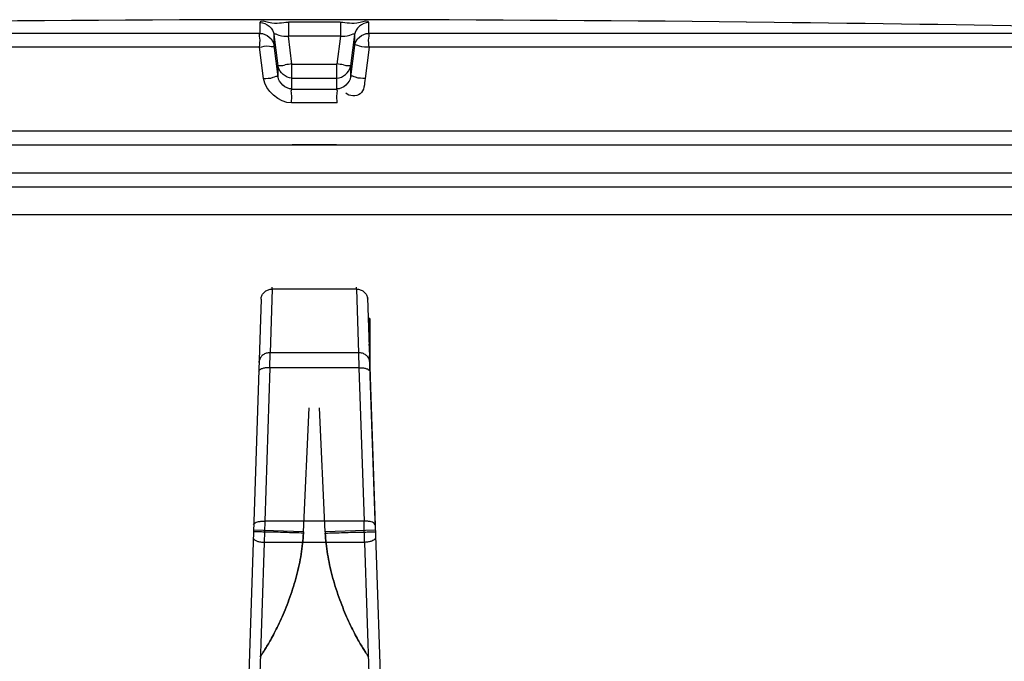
# Model space of a CAD drawing. Header units: millimetres. Extents: x 0 to 297, y 0 to 210.
# Tile 398 of 401: x 240.98 to 242.75, y 159.94 to 161.09. Entities that reach past the tile are written whole.
import ezdxf

# ---------------------------------------------------------------- set-up
doc = ezdxf.new("R2010")
doc.units = ezdxf.units.MM
doc.header["$LTSCALE"] = 16.335
doc.layers.get('0').update_dxf_attribs({"linetype": 'CONTINUOUS'})
doc.layers.add('001-M31079-X02', color=7, linetype='CONTINUOUS')
doc.layers.add('01_GLOBAL', color=7, linetype='CONTINUOUS')

msp = doc.modelspace()

# ---------------------------------------------------------------- linework, layer by layer
at = {"color": 9, "linetype": 'Continuous'}
for p, q in [((241.4098, 161.0671), (241.4098, 161.0867)), ((241.4098, 161.0772), (241.4098, 161.0778)), ((241.4098, 161.0752), (241.4098, 161.0759)), ((241.4602, 161.0873), (241.4602, 161.062)), ((241.5536, 161.0873), (241.5536, 161.062)), ((241.604, 161.0867), (241.604, 161.0671)), ((241.604, 161.0804), (241.604, 161.0799)), ((241.4098, 161.0671), (239.6338, 161.0671)), ((241.4098, 161.0692), (241.4098, 161.0702)), ((241.4347, 161.0452), (241.4347, 161.0648)), ((241.4417, 161.0086), (241.4347, 161.0648)), ((241.4665, 161.012), (241.4602, 161.062)), ((241.5536, 161.062), (241.5473, 161.012)), ((241.5792, 161.0648), (241.5721, 161.0086)), ((241.5792, 161.0648), (241.5792, 161.0452)), ((243.38, 161.0671), (241.604, 161.0671)), ((241.4086, 161.0421), (239.6095, 161.0421)), ((241.4157, 160.9859), (241.4086, 161.0421)), ((241.4417, 160.989), (241.4347, 161.0452)), ((241.5792, 161.0452), (241.5721, 160.989)), ((241.6053, 161.0421), (241.5982, 160.9859)), ((243.4044, 161.0421), (241.6053, 161.0421)), ((241.4417, 160.989), (241.4417, 161.0086)), ((241.4419, 161.0071), (241.4417, 161.0086)), ((241.4665, 160.9671), (241.4665, 161.012)), ((241.4665, 161.012), (241.5473, 161.012)), ((241.5473, 160.9671), (241.5473, 161.012)), ((241.5719, 161.007), (241.5721, 161.0086)), ((241.5721, 161.0086), (241.5721, 160.989)), ((241.4665, 160.9867), (241.4662, 160.9867)), ((241.4665, 160.9867), (241.5473, 160.9867)), ((241.5473, 160.9867), (241.5476, 160.9867)), ((241.5479, 160.9421), (241.4659, 160.9421)), ((243.4069, 160.8915), (239.6069, 160.8915)), ((241.4669, 160.8675), (241.5469, 160.8675))]:
    msp.add_line(p, q, dxfattribs=at)
at = {"color": 7, "linetype": 'Continuous'}
for p, q in [((242.2833, 161.0873), (242.283, 161.0873)), ((242.333, 161.0867), (242.2832, 161.0873)), ((239.6069, 160.8665), (243.4069, 160.8665)), ((239.6069, 160.8165), (243.4069, 160.8165)), ((239.6319, 160.7915), (243.3819, 160.7915))]:
    msp.add_line(p, q, dxfattribs=at)
at = {"color": 9, "linetype": 'Continuous'}
for points in [[(241.4098, 161.0789), (241.4098, 161.0799), (241.4098, 161.0804), (241.4098, 161.0809), (241.4098, 161.0813), (241.4098, 161.0818), (241.4098, 161.0822), (241.4098, 161.0826), (241.4098, 161.083), (241.4098, 161.0835), (241.4098, 161.0839), (241.4098, 161.0843), (241.4098, 161.0847), (241.4098, 161.0851), (241.4098, 161.0855), (241.4097, 161.0859), (241.4097, 161.0863), (241.4098, 161.0867)], [(241.604, 161.0867), (241.6041, 161.0863), (241.6041, 161.0859), (241.604, 161.0855), (241.604, 161.0851), (241.604, 161.0847), (241.604, 161.0843), (241.604, 161.0839), (241.604, 161.0834), (241.604, 161.083), (241.604, 161.0826), (241.604, 161.0822), (241.604, 161.0818), (241.604, 161.0813), (241.604, 161.0809)]]:
    msp.add_lwpolyline(points, dxfattribs=at)
at = {"color": 7, "linetype": 'Continuous'}
for radius, start, end in [(72.2125, 89.384203, 90.615797), (72.2124, 88.513625, 89.344519)]:
    msp.add_arc((241.5069, 88.879), radius, start, end, dxfattribs=at)
at = {"color": 9, "linetype": 'Continuous'}
for centre, radius, start, end in [((241.4965, 128.97), 32.1173, 89.89819, 90.06481), ((241.4965, 128.9623), 32.0998, 89.89817, 90.06482), ((241.676, 159.3376), 1.6875, 97.1333, 97.5418), ((241.3378, 159.3376), 1.6875, 82.4582, 82.8667), ((241.5159, 192.9727), 32.0057, 269.91166, 270.0563)]:
    msp.add_arc(centre, radius, start, end, dxfattribs=at)
for points, knots in [([(241.4098, 161.0867), (241.4098, 161.0916), (241.4375, 161.0816), (241.4484, 161.0873), (241.4602, 161.0873)], [0, 0, 0, 0, 0.294702, 1, 1, 1, 1]), ([(241.5536, 161.0873), (241.5655, 161.0873), (241.5764, 161.0816), (241.604, 161.0916), (241.604, 161.0867)], [0, 0, 0, 0, 0.705298, 1, 1, 1, 1]), ([(241.4086, 161.0421), (241.4086, 161.0477), (241.4107, 161.0546), (241.4073, 161.0659), (241.4098, 161.0671)], [0, 0, 0, 0, 0.668871, 1, 1, 1, 1]), ([(241.4347, 161.0648), (241.4346, 161.0676), (241.4489, 161.0606), (241.4545, 161.0627), (241.4602, 161.062)], [0, 0, 0, 0, 0.325388, 1, 1, 1, 1]), ([(241.5536, 161.062), (241.5593, 161.0627), (241.565, 161.0606), (241.5792, 161.0676), (241.5792, 161.0648)], [0, 0, 0, 0, 0.674612, 1, 1, 1, 1]), ([(241.6053, 161.0421), (241.6053, 161.0477), (241.6031, 161.0546), (241.6065, 161.0659), (241.604, 161.0671)], [0, 0, 0, 0, 0.66887, 1, 1, 1, 1]), ([(241.4086, 161.0421), (241.4144, 161.0431), (241.4201, 161.0465), (241.4348, 161.0423), (241.4347, 161.0452)], [0, 0, 0, 0, 0.671207, 1, 1, 1, 1]), ([(241.6053, 161.0421), (241.5994, 161.0429), (241.592, 161.0412), (241.5808, 161.0476), (241.5792, 161.0452)], [0, 0, 0, 0, 0.671343, 1, 1, 1, 1]), ([(241.4417, 161.0086), (241.4417, 161.0099), (241.4487, 161.0082), (241.4515, 161.0101), (241.4545, 161.0105)], [0, 0, 0, 0, 0.290796, 1, 1, 1, 1]), ([(241.5593, 161.0105), (241.5623, 161.0101), (241.5651, 161.0082), (241.5721, 161.0099), (241.5721, 161.0086)], [0, 0, 0, 0, 0.709204, 1, 1, 1, 1]), ([(241.4157, 160.9859), (241.4215, 160.9866), (241.4289, 160.985), (241.44, 160.9914), (241.4417, 160.989)], [0, 0, 0, 0, 0.671679, 1, 1, 1, 1]), ([(241.5982, 160.9859), (241.5969, 160.9763), (241.5965, 160.9527), (241.5697, 160.9539), (241.5632, 160.9596)], [0, 0, 0, 0, 0.529156, 1, 1, 1, 1]), ([(241.5982, 160.9859), (241.5923, 160.9866), (241.5849, 160.985), (241.5738, 160.9914), (241.5721, 160.989)], [0, 0, 0, 0, 0.671679, 1, 1, 1, 1]), ([(241.4659, 160.9421), (241.4659, 160.9476), (241.4676, 160.9553), (241.4647, 160.9649), (241.4665, 160.9671)], [0, 0, 0, 0, 0.669786, 1, 1, 1, 1]), ([(241.5479, 160.9421), (241.5479, 160.9476), (241.5462, 160.9553), (241.5491, 160.9649), (241.5473, 160.9671)], [0, 0, 0, 0, 0.669786, 1, 1, 1, 1])]:
    msp.add_open_spline(points, degree=3, knots=knots, dxfattribs=at)
for points in [[(241.4098, 161.0867), (241.4208, 161.0867), (241.4333, 161.0757), (241.4347, 161.0648)], [(241.604, 161.0867), (241.593, 161.0867), (241.5805, 161.0757), (241.5792, 161.0648)], [(241.4098, 161.0671), (241.4208, 161.0671), (241.4333, 161.0562), (241.4347, 161.0452)], [(241.5792, 161.0452), (241.5805, 161.0562), (241.593, 161.0671), (241.604, 161.0671)], [(241.4659, 160.9421), (241.4437, 160.9421), (241.4185, 160.9639), (241.4157, 160.9859)], [(241.4665, 160.9671), (241.4554, 160.9671), (241.443, 160.9781), (241.4417, 160.989)], [(241.5721, 160.989), (241.5708, 160.9781), (241.5584, 160.9671), (241.5473, 160.9671)]]:
    msp.add_open_spline(points, degree=3, dxfattribs=at)
at = {"color": 7, "linetype": 'Continuous'}
for points, knots in [([(241.4662, 160.9867), (241.4607, 160.9868), (241.45, 160.992), (241.4431, 161.0016), (241.4419, 161.0071)], [0, 0, 0, 0, 0.497412, 1, 1, 1, 1]), ([(241.5476, 160.9867), (241.5531, 160.9868), (241.5638, 160.992), (241.5707, 161.0016), (241.5719, 161.007)], [0, 0, 0, 0, 0.497275, 1, 1, 1, 1])]:
    msp.add_open_spline(points, degree=3, knots=knots, dxfattribs=at)
at = {"layer": '001-M31079-X02', "color": 9, "linetype": 'Continuous'}
for p, q in [((241.4311, 160.6073), (241.4273, 160.4932)), ((241.4311, 160.6073), (241.4311, 160.6107)), ((241.4311, 160.6073), (241.4311, 160.6107)), ((241.5828, 160.6073), (241.4311, 160.6073)), ((241.5828, 160.6073), (241.5827, 160.6107)), ((241.5828, 160.6073), (241.5827, 160.6107)), ((241.5828, 160.6073), (241.5865, 160.4932)), ((241.4111, 160.5895), (241.3867, 159.8501)), ((241.4111, 160.5895), (241.4111, 160.5918)), ((241.4267, 160.4661), (241.4273, 160.4932)), ((241.5865, 160.4932), (241.4273, 160.4932)), ((241.5865, 160.4932), (241.5871, 160.4661)), ((241.4267, 160.4661), (241.4177, 160.1906)), ((241.5871, 160.4661), (241.4267, 160.4661)), ((241.5871, 160.4661), (241.5962, 160.1906)), ((241.4177, 160.1906), (241.4169, 160.1523)), ((241.5962, 160.1906), (241.4177, 160.1906)), ((241.5969, 160.1523), (241.5962, 160.1906)), ((241.4873, 160.1715), (241.3974, 160.1744)), ((241.6165, 160.1744), (241.5265, 160.1715)), ((241.4169, 160.1523), (241.4076, 159.87)), ((241.5969, 160.1523), (241.4169, 160.1523)), ((241.5969, 160.1523), (241.6062, 159.87))]:
    msp.add_line(p, q, dxfattribs=at)
at = {"layer": '001-M31079-X02', "color": 7, "linetype": 'Continuous'}
for p, q in [((241.6028, 160.5895), (241.6027, 160.5918)), ((241.6027, 160.5918), (241.6272, 159.8501)), ((241.6039, 160.5544), (241.6039, 160.5533)), ((241.604, 160.5533), (241.604, 160.5512)), ((241.6047, 160.531), (241.6047, 160.5288)), ((241.6052, 160.5131), (241.6052, 160.5151)), ((241.6053, 160.514), (241.6053, 160.5118)), ((241.6053, 160.5118), (241.6053, 160.5108)), ((241.6055, 160.5062), (241.6055, 160.5087)), ((241.6069, 160.5087), (241.6069, 160.4637)), ((241.6055, 160.5076), (241.6055, 160.5054)), ((241.6056, 160.5054), (241.6056, 160.5044)), ((241.6069, 160.4654), (241.6061, 160.488)), ((241.6062, 160.4875), (241.6062, 160.4852)), ((241.6165, 160.1744), (241.6062, 160.4866)), ((241.6165, 160.1744), (241.6062, 160.4866)), ((241.6062, 160.4846), (241.6062, 160.4857)), ((241.6063, 160.4807), (241.6063, 160.4836)), ((241.6063, 160.482), (241.6063, 160.4805)), ((241.6069, 160.4658), (241.6065, 160.4758))]:
    msp.add_line(p, q, dxfattribs=at)
at = {"layer": '001-M31079-X02', "color": 6, "linetype": 'Continuous'}
for p, q in [((241.6069, 160.5544), (241.6039, 160.5544)), ((241.6069, 160.5533), (241.604, 160.5533)), ((241.6069, 160.5512), (241.604, 160.5512)), ((241.6069, 160.5501), (241.6041, 160.5501)), ((241.6069, 160.5491), (241.6041, 160.5491)), ((241.6069, 160.548), (241.6041, 160.548)), ((241.6069, 160.5469), (241.6041, 160.5469)), ((241.6069, 160.5459), (241.6042, 160.5459)), ((241.6069, 160.5448), (241.6042, 160.5448)), ((241.6069, 160.5544), (241.6069, 160.5087)), ((241.6069, 160.5427), (241.6043, 160.5427)), ((241.6069, 160.5416), (241.6043, 160.5416)), ((241.6069, 160.5395), (241.6044, 160.5395)), ((241.6069, 160.5384), (241.6044, 160.5384)), ((241.6069, 160.5374), (241.6045, 160.5374)), ((241.6069, 160.5363), (241.6045, 160.5363)), ((241.6069, 160.5352), (241.6046, 160.5352)), ((241.6069, 160.5342), (241.6046, 160.5342)), ((241.6069, 160.5331), (241.6046, 160.5331)), ((241.6069, 160.531), (241.6047, 160.531)), ((241.6069, 160.5288), (241.6048, 160.5288)), ((241.6069, 160.5267), (241.6048, 160.5267)), ((241.6069, 160.5214), (241.605, 160.5214)), ((241.6069, 160.5171), (241.6051, 160.5171)), ((241.6069, 160.5161), (241.6052, 160.5161)), ((241.6069, 160.5151), (241.6052, 160.5151)), ((241.6069, 160.5131), (241.6052, 160.5131)), ((241.6069, 160.514), (241.6053, 160.514)), ((241.6069, 160.5124), (241.6053, 160.5124)), ((241.6069, 160.5118), (241.6053, 160.5118)), ((241.6069, 160.5108), (241.6053, 160.5108)), ((241.6069, 160.5087), (241.6054, 160.5087)), ((241.6069, 160.5078), (241.6055, 160.5078)), ((241.6069, 160.5076), (241.6055, 160.5076)), ((241.6069, 160.5062), (241.6055, 160.5062)), ((241.6069, 160.5057), (241.6055, 160.5057)), ((241.6069, 160.5054), (241.6055, 160.5054)), ((241.6069, 160.5044), (241.6056, 160.5044)), ((241.6069, 160.5041), (241.6056, 160.5041)), ((241.6069, 160.5024), (241.6056, 160.5024)), ((241.6069, 160.502), (241.6056, 160.502)), ((241.6058, 160.4988), (241.6069, 160.4988)), ((241.6069, 160.4987), (241.6058, 160.4987)), ((241.6069, 160.488), (241.6061, 160.488)), ((241.6069, 160.4875), (241.6062, 160.4875)), ((241.6069, 160.4857), (241.6062, 160.4857)), ((241.6069, 160.4852), (241.6062, 160.4852)), ((241.6062, 160.4846), (241.6069, 160.4846)), ((241.6069, 160.4838), (241.6062, 160.4838)), ((241.6069, 160.4836), (241.6063, 160.4836)), ((241.6069, 160.4824), (241.6063, 160.4824)), ((241.6069, 160.482), (241.6063, 160.482)), ((241.6069, 160.4813), (241.6063, 160.4813)), ((241.6069, 160.4807), (241.6063, 160.4807)), ((241.6069, 160.4805), (241.6064, 160.4805)), ((241.6069, 160.4801), (241.6064, 160.4801)), ((241.6069, 160.4783), (241.6064, 160.4783)), ((241.6069, 160.4758), (241.6065, 160.4758)), ((241.6069, 160.4742), (241.6066, 160.4742)), ((241.6069, 160.4713), (241.6067, 160.4713)), ((241.4873, 160.1715), (241.4976, 160.3942)), ((241.4873, 160.1715), (241.4976, 160.3942)), ((241.5265, 160.1715), (241.5162, 160.3942)), ((241.5265, 160.1715), (241.5162, 160.3942)), ((241.4873, 160.1715), (241.4872, 160.169)), ((241.5265, 160.1715), (241.5266, 160.169))]:
    msp.add_line(p, q, dxfattribs=at)
at = {"layer": '001-M31079-X02', "color": 9, "linetype": 'Continuous'}
for points, knots in [([(241.4111, 160.5895), (241.4111, 160.5906), (241.4114, 160.5927), (241.4123, 160.5957), (241.4139, 160.5986), (241.4159, 160.6011), (241.4184, 160.6033), (241.4212, 160.6051), (241.4243, 160.6064), (241.4276, 160.6072), (241.4299, 160.6073), (241.4311, 160.6073)], [0, 0, 0, 0, 0.106813, 0.214154, 0.322472, 0.4321, 0.543208, 0.655792, 0.769679, 0.884556, 1, 1, 1, 1]), ([(241.5828, 160.6073), (241.5839, 160.6073), (241.5862, 160.6072), (241.5895, 160.6064), (241.5926, 160.6051), (241.5955, 160.6033), (241.5979, 160.6011), (241.6, 160.5986), (241.6015, 160.5957), (241.6025, 160.5927), (241.6027, 160.5906), (241.6028, 160.5895)], [0, 0, 0, 0, 0.115443, 0.230318, 0.344204, 0.456787, 0.567894, 0.677521, 0.78584, 0.893181, 1, 1, 1, 1]), ([(241.4273, 160.4932), (241.4261, 160.4932), (241.4239, 160.493), (241.4206, 160.4923), (241.4174, 160.491), (241.4146, 160.4892), (241.4121, 160.487), (241.4101, 160.4844), (241.4086, 160.4816), (241.4076, 160.4785), (241.4073, 160.4764), (241.4073, 160.4754)], [0, 0, 0, 0, 0.115443, 0.230319, 0.344206, 0.456789, 0.567896, 0.677523, 0.785842, 0.893182, 1, 1, 1, 1]), ([(241.6065, 160.4754), (241.6065, 160.4764), (241.6062, 160.4785), (241.6053, 160.4815), (241.6038, 160.4843), (241.6019, 160.4868), (241.5994, 160.489), (241.5966, 160.4908), (241.5934, 160.4922), (241.5901, 160.493), (241.5877, 160.4932), (241.5865, 160.4932)], [0, 0, 0, 0, 0.106197, 0.212482, 0.316463, 0.423719, 0.533532, 0.647096, 0.762514, 0.881834, 1, 1, 1, 1]), ([(241.4267, 160.4661), (241.4256, 160.4662), (241.4234, 160.4662), (241.4201, 160.4659), (241.4162, 160.4654), (241.4115, 160.4642), (241.4068, 160.4615), (241.4068, 160.4592)], [0, 0, 0, 0, 0.154246, 0.303801, 0.441362, 0.688213, 1, 1, 1, 1]), ([(241.5871, 160.4661), (241.5882, 160.4662), (241.5905, 160.4662), (241.5937, 160.4659), (241.5977, 160.4654), (241.6024, 160.4642), (241.607, 160.4615), (241.6071, 160.4592)], [0, 0, 0, 0, 0.154246, 0.303802, 0.441362, 0.688214, 1, 1, 1, 1]), ([(241.3977, 160.1836), (241.3977, 160.1852), (241.4005, 160.1878), (241.4052, 160.1894), (241.41, 160.1903), (241.4142, 160.1906), (241.4165, 160.1906), (241.4177, 160.1906)], [0, 0, 0, 0, 0.206873, 0.423653, 0.696017, 0.845906, 1, 1, 1, 1]), ([(241.6162, 160.1836), (241.6161, 160.1852), (241.6134, 160.1878), (241.6086, 160.1894), (241.6039, 160.1903), (241.5996, 160.1906), (241.5973, 160.1906), (241.5962, 160.1906)], [0, 0, 0, 0, 0.206868, 0.423647, 0.696014, 0.845904, 1, 1, 1, 1]), ([(241.3969, 160.1607), (241.3969, 160.1591), (241.3995, 160.1563), (241.4033, 160.1547), (241.4069, 160.1536), (241.4101, 160.153), (241.4134, 160.1525), (241.4157, 160.1524), (241.4169, 160.1523)], [0, 0, 0, 0, 0.206426, 0.423878, 0.554849, 0.696917, 0.846588, 1, 1, 1, 1]), ([(241.4872, 160.169), (241.4817, 160.1692), (241.4706, 160.1695), (241.4542, 160.17), (241.4384, 160.1705), (241.4262, 160.1708), (241.4175, 160.1709), (241.4121, 160.171), (241.4075, 160.1711), (241.4038, 160.1712), (241.401, 160.1711), (241.3989, 160.1712), (241.398, 160.171), (241.3973, 160.1711), (241.3972, 160.171)], [0, 0, 0, 0, 0.182962, 0.369774, 0.549122, 0.708795, 0.777781, 0.838136, 0.889087, 0.930292, 0.96162, 0.983338, 0.995881, 1, 1, 1, 1]), ([(241.4872, 160.169), (241.4869, 160.1628), (241.4859, 160.1502), (241.4834, 160.1311), (241.4797, 160.1117), (241.475, 160.0922), (241.4694, 160.0728), (241.4631, 160.0539), (241.4563, 160.0359), (241.4492, 160.019), (241.4421, 160.0035), (241.4352, 159.9898), (241.4289, 159.978), (241.4232, 159.9681), (241.4185, 159.9603), (241.4144, 159.954), (241.4121, 159.9505), (241.4079, 159.9447), (241.4121, 159.9505), (241.4144, 159.954), (241.4185, 159.9603), (241.4232, 159.9681), (241.4289, 159.978), (241.4352, 159.9898), (241.4421, 160.0035), (241.4492, 160.019), (241.4563, 160.0359), (241.4631, 160.0539), (241.4694, 160.0728), (241.475, 160.0922), (241.4797, 160.1117), (241.4834, 160.1311), (241.4859, 160.1502), (241.4869, 160.1628), (241.4872, 160.169)], [0, 0, 0, 0, 0.039145, 0.079484, 0.120991, 0.163256, 0.205693, 0.247699, 0.28847, 0.327162, 0.362992, 0.395285, 0.423532, 0.447407, 0.466755, 0.481565, 0.491931, 0.5, 0.508069, 0.518435, 0.533245, 0.552594, 0.576468, 0.604715, 0.637009, 0.672839, 0.711531, 0.752301, 0.794308, 0.836745, 0.87901, 0.920517, 0.960855, 1, 1, 1, 1]), ([(241.4872, 160.169), (241.4869, 160.1628), (241.4859, 160.1502), (241.4834, 160.1311), (241.4797, 160.1117), (241.475, 160.0922), (241.4694, 160.0728), (241.4631, 160.0539), (241.4563, 160.0359), (241.4492, 160.019), (241.4421, 160.0035), (241.4352, 159.9898), (241.4289, 159.978), (241.4232, 159.9681), (241.4185, 159.9603), (241.4144, 159.954), (241.4121, 159.9505), (241.4079, 159.9447), (241.4121, 159.9505), (241.4144, 159.954), (241.4185, 159.9603), (241.4232, 159.9681), (241.4289, 159.978), (241.4352, 159.9898), (241.4421, 160.0035), (241.4492, 160.019), (241.4563, 160.0359), (241.4631, 160.0539), (241.4694, 160.0728), (241.475, 160.0922), (241.4797, 160.1117), (241.4834, 160.1311), (241.4859, 160.1502), (241.4869, 160.1628), (241.4872, 160.169)], [0, 0, 0, 0, 0.039145, 0.079484, 0.120991, 0.163256, 0.205693, 0.247699, 0.28847, 0.327162, 0.362992, 0.395285, 0.423532, 0.447407, 0.466755, 0.481565, 0.491931, 0.5, 0.508069, 0.518435, 0.533245, 0.552594, 0.576468, 0.604715, 0.637009, 0.672839, 0.711531, 0.752301, 0.794308, 0.836745, 0.87901, 0.920517, 0.960855, 1, 1, 1, 1]), ([(241.5266, 160.169), (241.5321, 160.1692), (241.5432, 160.1695), (241.5597, 160.17), (241.5754, 160.1705), (241.5877, 160.1708), (241.5963, 160.1709), (241.6017, 160.171), (241.6063, 160.1711), (241.61, 160.1712), (241.6128, 160.1711), (241.6149, 160.1712), (241.6158, 160.171), (241.6166, 160.1711), (241.6166, 160.171)], [0, 0, 0, 0, 0.182962, 0.369774, 0.549122, 0.708795, 0.777781, 0.838136, 0.889087, 0.930292, 0.96162, 0.983338, 0.995881, 1, 1, 1, 1]), ([(241.5266, 160.169), (241.5269, 160.1628), (241.5279, 160.1502), (241.5305, 160.1311), (241.5341, 160.1117), (241.5388, 160.0922), (241.5444, 160.0728), (241.5507, 160.0539), (241.5576, 160.0359), (241.5647, 160.019), (241.5718, 160.0035), (241.5786, 159.9898), (241.5849, 159.978), (241.5906, 159.9681), (241.5953, 159.9603), (241.5994, 159.954), (241.6017, 159.9505), (241.6059, 159.9447), (241.6017, 159.9505), (241.5994, 159.954), (241.5953, 159.9603), (241.5906, 159.9681), (241.5849, 159.978), (241.5786, 159.9898), (241.5718, 160.0035), (241.5647, 160.019), (241.5576, 160.0359), (241.5507, 160.0539), (241.5444, 160.0728), (241.5388, 160.0922), (241.5341, 160.1117), (241.5305, 160.1311), (241.5279, 160.1502), (241.5269, 160.1628), (241.5266, 160.169)], [0, 0, 0, 0, 0.039155, 0.079494, 0.120999, 0.163262, 0.205695, 0.247698, 0.288465, 0.327154, 0.362983, 0.395276, 0.423523, 0.447398, 0.466748, 0.481559, 0.491928, 0.5, 0.508072, 0.518441, 0.533252, 0.552602, 0.576477, 0.604724, 0.637017, 0.672846, 0.711535, 0.752302, 0.794305, 0.836738, 0.879001, 0.920506, 0.960845, 1, 1, 1, 1]), ([(241.5266, 160.169), (241.5269, 160.1628), (241.5279, 160.1502), (241.5305, 160.1311), (241.5341, 160.1117), (241.5388, 160.0922), (241.5444, 160.0728), (241.5507, 160.0539), (241.5576, 160.0359), (241.5647, 160.019), (241.5718, 160.0035), (241.5786, 159.9898), (241.5849, 159.978), (241.5906, 159.9681), (241.5953, 159.9603), (241.5994, 159.954), (241.6017, 159.9505), (241.6059, 159.9447), (241.6017, 159.9505), (241.5994, 159.954), (241.5953, 159.9603), (241.5906, 159.9681), (241.5849, 159.978), (241.5786, 159.9898), (241.5718, 160.0035), (241.5647, 160.019), (241.5576, 160.0359), (241.5507, 160.0539), (241.5444, 160.0728), (241.5388, 160.0922), (241.5341, 160.1117), (241.5305, 160.1311), (241.5279, 160.1502), (241.5269, 160.1628), (241.5266, 160.169)], [0, 0, 0, 0, 0.039155, 0.079494, 0.120999, 0.163262, 0.205695, 0.247698, 0.288465, 0.327154, 0.362983, 0.395276, 0.423523, 0.447398, 0.466748, 0.481559, 0.491928, 0.5, 0.508072, 0.518441, 0.533252, 0.552602, 0.576477, 0.604724, 0.637017, 0.672846, 0.711535, 0.752302, 0.794305, 0.836738, 0.879001, 0.920506, 0.960845, 1, 1, 1, 1]), ([(241.6169, 160.1607), (241.617, 160.1591), (241.6144, 160.1563), (241.6107, 160.1548), (241.6072, 160.1537), (241.6039, 160.153), (241.6005, 160.1525), (241.5981, 160.1524), (241.5969, 160.1523)], [0, 0, 0, 0, 0.201283, 0.412728, 0.543864, 0.687368, 0.842829, 1, 1, 1, 1])]:
    msp.add_open_spline(points, degree=3, knots=knots, dxfattribs=at)
at = {"layer": '01_GLOBAL', "color": 7, "linetype": 'Continuous'}
msp.add_line((239.6319, 160.7915), (243.3819, 160.7915), dxfattribs=at)
at = {"layer": '01_GLOBAL', "color": 9, "linetype": 'Continuous'}
msp.add_line((239.5819, 160.7415), (243.4319, 160.7415), dxfattribs=at)

doc.saveas('drawing.dxf')
